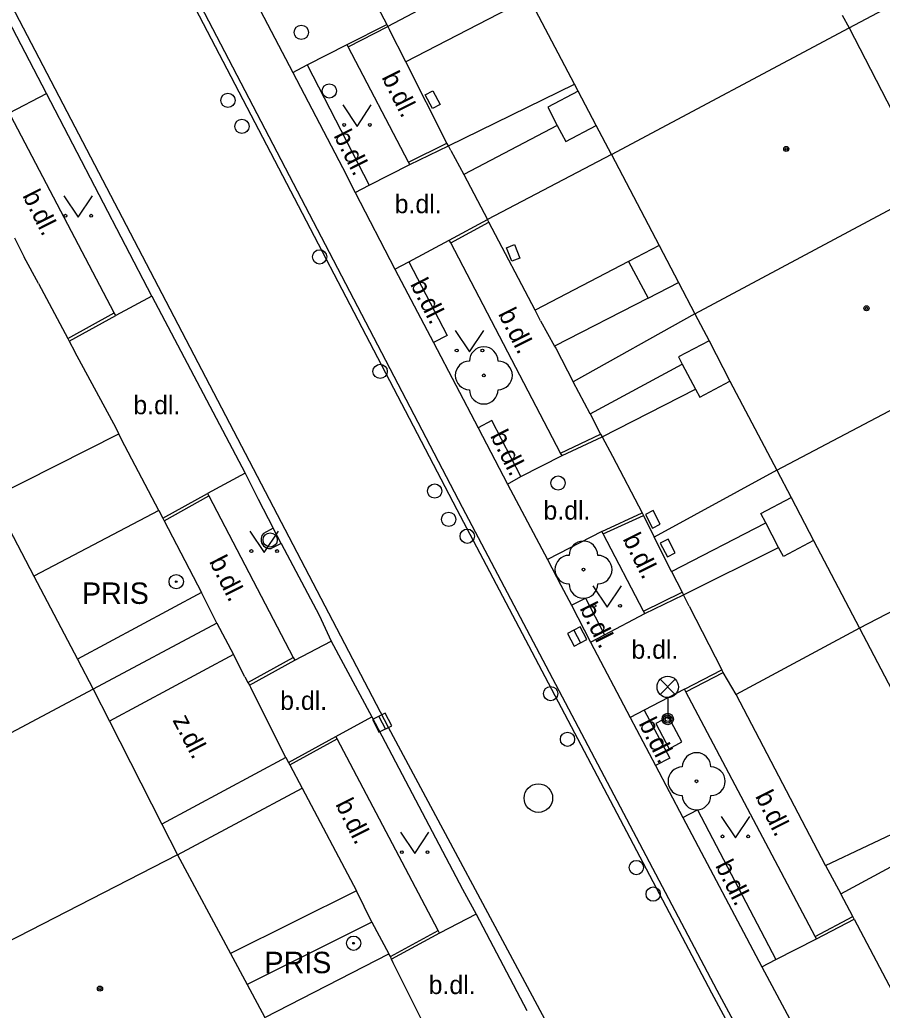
# Model space of a CAD drawing. Extents: x -596229 to -595156, y -1161237 to -1159376.
# Drawn here: x -595925.48 to -595895.28, y -1160707.13 to -1160672.46 of the extents above; entities that cross this region are included whole.
import ezdxf

# ---------------------------------------------------------------- set-up
doc = ezdxf.new("R2010")
doc.units = 0
for name, color, linetype in [('DOP - rozhrani ploch obecne', 7, 'Continuous'), ('Level 22', 7, 'Continuous'), ('Level 24', 7, 'Continuous'), ('Level 25', 7, 'Continuous'), ('Level 27', 7, 'Continuous'), ('Level 28', 7, 'Continuous'), ('Level 31', 7, 'Continuous'), ('Level 33', 7, 'Continuous'), ('Level 36', 7, 'Continuous'), ('Level 39', 7, 'Continuous'), ('plynovod - povrch.  znaky - PRIS skut. velikost', 7, 'Continuous'), ('Specificka linie pasportu komunikaci', 7, 'Continuous'), ('TM - budovy zdene_ betonove - VP', 7, 'Continuous'), ('TM - chodniky - VP', 7, 'Continuous'), ('TM - komunikace - VP', 7, 'Continuous'), ('TM - letecke snimky - pomocna linie', 7, 'Continuous'), ('TM - plot drateny_ kovovy - VP', 7, 'Continuous'), ('TM - plot dreveny - VP', 7, 'Continuous'), ('TM - popis objektu', 7, 'Continuous'), ('TM - popis povrchu', 7, 'Continuous'), ('TM - rozhrani mezi zpev. plochami mezi sebou - VP', 7, 'Continuous'), ('TM - rozhrani ploch obecne - VP', 7, 'Continuous'), ('TM - vjezd na pozemek', 7, 'Continuous')]:
    doc.layers.add(name, color=color, linetype=linetype)

msp = doc.modelspace()

# ---------------------------------------------------------------- linework, layer by layer
at = {"layer": 'DOP - rozhrani ploch obecne'}
msp.add_lwpolyline([(-595896.44, -1160672.74), (-595892.42, -1160670.6)], dxfattribs=at)
at = {"layer": 'Level 22'}
for centre in [(-595909.23, -1160684.91), (-595905.74, -1160691.71), (-595901.78, -1160699.12)]:
    msp.add_circle(centre, 0.05, dxfattribs=at)
for centre, start, end in [((-595909.23, -1160684.41), 0, 180), ((-595909.73, -1160684.91), 90, 270), ((-595908.73, -1160684.91), 270, 90), ((-595909.23, -1160685.41), 180, 0), ((-595905.74, -1160691.21), 0, 180), ((-595906.24, -1160691.71), 90, 270), ((-595905.24, -1160691.71), 270, 90), ((-595905.74, -1160692.21), 180, 0), ((-595901.78, -1160698.62), 0, 180), ((-595902.28, -1160699.12), 90, 270), ((-595901.28, -1160699.12), 270, 90), ((-595901.78, -1160699.62), 180, 0)]:
    msp.add_arc(centre, 0.5, start, end, dxfattribs=at)
at = {"layer": 'Level 24'}
msp.add_lwpolyline([(-595903.205, -1160697.095), (-595902.737, -1160697.979), (-595902.295, -1160697.745), (-595902.763, -1160696.861)], close=True, dxfattribs=at)
at = {"layer": 'Level 25'}
for centre, radius in [((-595920, -1160692.13), 0.25), ((-595920, -1160692.13), 0.0303), ((-595913.79, -1160704.79), 0.25), ((-595913.79, -1160704.79), 0.0303)]:
    msp.add_circle(centre, radius, dxfattribs=at)
at = {"layer": 'Level 27'}
for p, q in [((-595906.078, -1160693.83), (-595905.842, -1160694.27)), ((-595912.903, -1160696.847), (-595912.677, -1160697.293))]:
    msp.add_line(p, q, dxfattribs=at)
for points in [[(-595906.298, -1160693.948), (-595906.062, -1160694.388), (-595905.622, -1160694.152), (-595905.858, -1160693.712)], [(-595913.126, -1160696.96), (-595912.9, -1160697.406), (-595912.454, -1160697.18), (-595912.68, -1160696.734)]]:
    msp.add_lwpolyline(points, close=True, dxfattribs=at)
msp.add_circle((-595907.32, -1160699.71), 0.5, dxfattribs=at)
at = {"layer": 'Level 28'}
for centre in [(-595915.62, -1160672.9), (-595914.64, -1160674.95), (-595918.19, -1160675.28), (-595917.7, -1160676.19), (-595914.98, -1160680.76), (-595912.86, -1160684.77), (-595906.63, -1160688.68), (-595910.95, -1160688.96), (-595910.46, -1160689.95), (-595909.81, -1160690.54), (-595906.89, -1160696.05), (-595906.3, -1160697.65), (-595903.89, -1160702.14), (-595903.3, -1160703.07)]:
    msp.add_circle(centre, 0.25, dxfattribs=at)
at = {"layer": 'Level 31'}
msp.add_circle((-595916.71, -1160690.67), 0.25, dxfattribs=at)
at = {"layer": 'Level 33'}
for p, q in [((-595903.055, -1160696.08), (-595902.525, -1160695.55)), ((-595903.055, -1160695.55), (-595902.525, -1160696.08)), ((-595902.79, -1160696.19), (-595902.79, -1160696.94))]:
    msp.add_line(p, q, dxfattribs=at)
for centre, radius in [((-595902.79, -1160695.815), 0.375), ((-595902.79, -1160696.94), 0.2), ((-595902.79, -1160696.94), 0.145), ((-595902.79, -1160696.94), 0.0876)]:
    msp.add_circle(centre, radius, dxfattribs=at)
at = {"layer": 'Level 36'}
for points in [[(-595914.17, -1160675.44), (-595913.67, -1160676.19), (-595913.17, -1160675.44)], [(-595923.93, -1160678.62), (-595923.43, -1160679.37), (-595922.93, -1160678.62)], [(-595910.23, -1160683.34), (-595909.73, -1160684.09), (-595909.23, -1160683.34)], [(-595917.42, -1160690.36), (-595916.92, -1160691.11), (-595916.42, -1160690.36)], [(-595905.41, -1160692.28), (-595904.91, -1160693.03), (-595904.41, -1160692.28)], [(-595900.92, -1160700.35), (-595900.42, -1160701.1), (-595899.92, -1160700.35)], [(-595912.15, -1160700.9), (-595911.65, -1160701.65), (-595911.15, -1160700.9)]]:
    msp.add_lwpolyline(points, dxfattribs=at)
for centre in [(-595914.12, -1160676.14), (-595913.221, -1160676.14), (-595923.88, -1160679.32), (-595922.981, -1160679.32), (-595910.18, -1160684.04), (-595909.281, -1160684.04), (-595917.37, -1160691.06), (-595916.471, -1160691.06), (-595905.36, -1160692.98), (-595904.461, -1160692.98), (-595900.87, -1160701.05), (-595899.971, -1160701.05), (-595912.1, -1160701.6), (-595911.201, -1160701.6)]:
    msp.add_circle(centre, 0.05, dxfattribs=at)
at = {"layer": 'Level 39'}
for centre, radius in [((-595898.64, -1160676.98), 0.09), ((-595898.64, -1160676.98), 0.0398), ((-595895.83, -1160682.56), 0.09), ((-595895.83, -1160682.56), 0.0398), ((-595922.67, -1160706.38), 0.09), ((-595922.67, -1160706.38), 0.0398)]:
    msp.add_circle(centre, radius, dxfattribs=at)
at = {"layer": 'plynovod - povrch.  znaky - PRIS skut. velikost'}
for points in [[(-595911.28, -1160675.09), (-595911.01, -1160674.95)], [(-595911.03, -1160675.57), (-595911.28, -1160675.09)], [(-595911.01, -1160674.95), (-595910.76, -1160675.43)], [(-595910.76, -1160675.43), (-595911.03, -1160675.57)], [(-595908.44, -1160680.44), (-595908.16, -1160680.33)], [(-595908.25, -1160680.91), (-595908.44, -1160680.44)], [(-595908.16, -1160680.33), (-595907.97, -1160680.8)], [(-595907.97, -1160680.8), (-595908.25, -1160680.91)], [(-595903.3, -1160689.64), (-595903.57, -1160689.78)], [(-595903.57, -1160689.78), (-595903.32, -1160690.26)], [(-595903.05, -1160690.12), (-595903.3, -1160689.64)], [(-595903.32, -1160690.26), (-595903.05, -1160690.12)], [(-595902.78, -1160690.64), (-595903.05, -1160690.78)], [(-595903.05, -1160690.78), (-595902.8, -1160691.26)], [(-595902.53, -1160691.12), (-595902.78, -1160690.64)], [(-595902.8, -1160691.26), (-595902.53, -1160691.12)]]:
    msp.add_lwpolyline(points, dxfattribs=at)
at = {"layer": 'Specificka linie pasportu komunikaci'}
for points in [[(-595913.98, -1160673.41), (-595912.59, -1160672.7)], [(-595911.87, -1160677.44), (-595910.52, -1160676.78)], [(-595910.39, -1160680.27), (-595909.05, -1160679.54)], [(-595923.8, -1160683.62), (-595922.17, -1160682.72)], [(-595906.54, -1160687.63), (-595905.14, -1160686.97)], [(-595920.42, -1160690), (-595918.86, -1160689.13)], [(-595905.05, -1160690.46), (-595903.64, -1160689.81)], [(-595903.64, -1160693.16), (-595902.29, -1160692.5)], [(-595917.49, -1160695.66), (-595915.9, -1160694.79)], [(-595902.15, -1160695.99), (-595900.85, -1160695.31)], [(-595916.02, -1160698.55), (-595914.36, -1160697.64)], [(-595897.63, -1160704.55), (-595896.31, -1160703.86)], [(-595912.5, -1160705.26), (-595910.83, -1160704.35)]]:
    msp.add_lwpolyline(points, dxfattribs=at)
at = {"layer": 'TM - budovy zdene_ betonove - VP'}
for points in [[(-595906.06, -1160674.71), (-595907.64, -1160671.69)], [(-595896.68, -1160672.3), (-595896.44, -1160672.74)], [(-595904.76, -1160677.18), (-595896.44, -1160672.74)], [(-595896.44, -1160672.74), (-595894.74, -1160676.02)], [(-595905.93, -1160674.96), (-595906.06, -1160674.71)], [(-595905.3, -1160676.16), (-595905.93, -1160674.96)], [(-595904.76, -1160677.18), (-595905.3, -1160676.16)], [(-595904.76, -1160677.18), (-595903.09, -1160680.36)], [(-595901.84, -1160682.75), (-595892.74, -1160677.89)], [(-595903.09, -1160680.36), (-595902.41, -1160681.66)], [(-595902.41, -1160681.66), (-595901.84, -1160682.75)], [(-595901.84, -1160682.75), (-595901.34, -1160683.7)], [(-595898.97, -1160688.23), (-595889.8, -1160683.4)], [(-595901.34, -1160683.7), (-595900.61, -1160685.11)], [(-595900.61, -1160685.11), (-595898.97, -1160688.23)], [(-595898.97, -1160688.23), (-595898.47, -1160689.19)], [(-595926.43, -1160689.19), (-595924.99, -1160691.94)], [(-595898.47, -1160689.19), (-595897.68, -1160690.69)], [(-595887.78, -1160689.45), (-595896.07, -1160693.76)], [(-595897.68, -1160690.69), (-595896.07, -1160693.76)], [(-595924.99, -1160691.94), (-595923.46, -1160694.84)], [(-595896.07, -1160693.76), (-595892.82, -1160699.97)], [(-595923.46, -1160694.84), (-595922.91, -1160695.9)], [(-595922.91, -1160695.9), (-595931.18, -1160700.29)], [(-595922.91, -1160695.9), (-595922.34, -1160697.01)], [(-595922.34, -1160697.01), (-595920.5, -1160700.62)], [(-595920.5, -1160700.62), (-595919.95, -1160701.7)], [(-595919.95, -1160701.7), (-595928.58, -1160706.12)], [(-595919.95, -1160701.7), (-595918.1, -1160705.15)], [(-595918.1, -1160705.15), (-595917.52, -1160706.23)], [(-595917.52, -1160706.23), (-595916.9, -1160707.39)]]:
    msp.add_lwpolyline(points, dxfattribs=at)
at = {"layer": 'TM - chodniky - VP'}
for points in [[(-595915.41, -1160674.04), (-595914.02, -1160673.33)], [(-595913.98, -1160673.41), (-595914.02, -1160673.33)], [(-595911.87, -1160677.44), (-595913.98, -1160673.41)], [(-595915.92, -1160674.3), (-595915.41, -1160674.04)], [(-595925.84, -1160675.72), (-595924.54, -1160675.04)], [(-595922.17, -1160682.72), (-595925.79, -1160675.82)], [(-595913.25, -1160678.25), (-595911.82, -1160677.53)], [(-595911.82, -1160677.53), (-595911.87, -1160677.44)], [(-595913.73, -1160678.51), (-595913.25, -1160678.25)], [(-595911.85, -1160680.93), (-595910.44, -1160680.17)], [(-595910.39, -1160680.27), (-595910.44, -1160680.17)], [(-595906.54, -1160687.63), (-595910.39, -1160680.27)], [(-595912.34, -1160681.19), (-595911.85, -1160680.93)], [(-595920.85, -1160682.13), (-595922.12, -1160682.81)], [(-595922.12, -1160682.81), (-595922.17, -1160682.72)], [(-595907.93, -1160688.45), (-595906.49, -1160687.72)], [(-595906.49, -1160687.72), (-595906.54, -1160687.63)], [(-595917.59, -1160688.33), (-595918.9, -1160689.05)], [(-595908.4, -1160688.72), (-595907.93, -1160688.45)], [(-595918.9, -1160689.05), (-595918.86, -1160689.13)], [(-595918.86, -1160689.13), (-595915.9, -1160694.79)], [(-595905.1, -1160690.37), (-595907, -1160691.36)], [(-595905.05, -1160690.46), (-595905.1, -1160690.37)], [(-595903.64, -1160693.16), (-595905.05, -1160690.46)], [(-595905, -1160693.99), (-595903.59, -1160693.25)], [(-595903.59, -1160693.25), (-595903.64, -1160693.16)], [(-595905.49, -1160694.25), (-595905, -1160693.99)], [(-595915.85, -1160694.88), (-595914.58, -1160694.22)], [(-595915.9, -1160694.79), (-595915.85, -1160694.88)], [(-595902.2, -1160695.9), (-595903.61, -1160696.63)], [(-595902.15, -1160695.99), (-595902.2, -1160695.9)], [(-595897.63, -1160704.55), (-595902.15, -1160695.99)], [(-595903.61, -1160696.63), (-595904.11, -1160696.89)], [(-595914.41, -1160697.55), (-595913.15, -1160696.86)], [(-595914.36, -1160697.64), (-595914.41, -1160697.55)], [(-595910.83, -1160704.35), (-595914.36, -1160697.64)], [(-595909.5, -1160703.77), (-595910.78, -1160704.44)], [(-595910.78, -1160704.44), (-595910.83, -1160704.35)], [(-595899.01, -1160705.36), (-595897.58, -1160704.64)], [(-595897.58, -1160704.64), (-595897.63, -1160704.55)], [(-595899.49, -1160705.62), (-595899.01, -1160705.36)]]:
    msp.add_lwpolyline(points, dxfattribs=at)
at = {"layer": 'TM - komunikace - VP'}
for points in [[(-595924.54, -1160675.04), (-595928.12, -1160668.19)], [(-595917.31, -1160671.64), (-595915.92, -1160674.3)], [(-595915.92, -1160674.3), (-595914.18, -1160677.63), (-595913.73, -1160678.51)], [(-595920.85, -1160682.13), (-595924.54, -1160675.04)], [(-595913.73, -1160678.51), (-595912.34, -1160681.19)], [(-595912.34, -1160681.19), (-595910.99, -1160683.76)], [(-595920.85, -1160682.13), (-595917.59, -1160688.33)], [(-595910.99, -1160683.76), (-595909.43, -1160686.74)], [(-595909.43, -1160686.74), (-595908.4, -1160688.72)], [(-595917.59, -1160688.33), (-595917.13, -1160689.24), (-595916.6, -1160690.26)], [(-595908.4, -1160688.72), (-595907, -1160691.36)], [(-595916.32, -1160690.79), (-595916.6, -1160690.26)], [(-595916.32, -1160690.79), (-595915, -1160693.31), (-595914.58, -1160694.22)], [(-595907, -1160691.36), (-595906.53, -1160692.25), (-595906.16, -1160692.96)], [(-595906.16, -1160692.96), (-595905.49, -1160694.25)], [(-595914.58, -1160694.22), (-595913.15, -1160696.86)], [(-595905.49, -1160694.25), (-595904.11, -1160696.89)], [(-595913.15, -1160696.86), (-595909.98, -1160702.9), (-595909.5, -1160703.77)], [(-595904.11, -1160696.89), (-595903.22, -1160698.57)], [(-595903.22, -1160698.57), (-595902.26, -1160700.39)], [(-595902.26, -1160700.39), (-595899.49, -1160705.62)], [(-595909.5, -1160703.77), (-595907.72, -1160707.15)], [(-595899.49, -1160705.62), (-595896.05, -1160712.05)]]:
    msp.add_lwpolyline(points, dxfattribs=at)
at = {"layer": 'TM - letecke snimky - pomocna linie'}
for points in [[(-595909.36, -1160670.98), (-595912.59, -1160672.7)], [(-595910.47, -1160676.87), (-595906.06, -1160674.71)], [(-595906.66, -1160676.16), (-595909.93, -1160677.88)], [(-595904.16, -1160680.92), (-595907.43, -1160682.63)], [(-595903.48, -1160682.21), (-595906.75, -1160683.89)], [(-595905.51, -1160686.25), (-595902.28, -1160684.52)], [(-595905.09, -1160687.06), (-595901.82, -1160685.39)], [(-595920.61, -1160689.64), (-595924.99, -1160691.94)], [(-595902.66, -1160691.78), (-595899.36, -1160690.07)], [(-595902.24, -1160692.59), (-595898.91, -1160690.93)], [(-595919.11, -1160692.51), (-595923.46, -1160694.84)], [(-595918.58, -1160693.58), (-595922.91, -1160695.9)], [(-595918, -1160694.68), (-595922.34, -1160697.01)], [(-595896.73, -1160703.06), (-595892.52, -1160700.78), (-595891, -1160701.37), (-595888.82, -1160700.12), (-595887.92, -1160701.9), (-595879.59, -1160697.21)], [(-595916.16, -1160698.29), (-595920.5, -1160700.62)], [(-595897.27, -1160702.07), (-595892.82, -1160699.97)], [(-595913.69, -1160702.96), (-595918.1, -1160705.15)], [(-595913.15, -1160704.05), (-595917.52, -1160706.23)]]:
    msp.add_lwpolyline(points, dxfattribs=at)
at = {"layer": 'TM - plot drateny_ kovovy - VP'}
for points in [[(-595907.64, -1160671.69), (-595911.96, -1160673.93)], [(-595911.96, -1160673.93), (-595912.53, -1160672.81)], [(-595910.52, -1160676.78), (-595911.96, -1160673.93)], [(-595910.47, -1160676.87), (-595910.52, -1160676.78)], [(-595910.38, -1160677.04), (-595910.47, -1160676.87)], [(-595904.76, -1160677.18), (-595909.1, -1160679.45)], [(-595909.05, -1160679.54), (-595909.1, -1160679.45)], [(-595907.43, -1160682.63), (-595909.05, -1160679.54)], [(-595925.66, -1160680.09), (-595925.32, -1160680.77)], [(-595924.82, -1160681.69), (-595923.8, -1160683.62)], [(-595907.24, -1160683), (-595907.43, -1160682.63)], [(-595901.84, -1160682.75), (-595906.1, -1160685.13)], [(-595923.8, -1160683.62), (-595923.75, -1160683.71)], [(-595923.75, -1160683.71), (-595923.55, -1160684.09)], [(-595906.71, -1160683.96), (-595906.1, -1160685.13)], [(-595905.51, -1160686.25), (-595906.1, -1160685.13)], [(-595926.43, -1160689.19), (-595922.01, -1160686.96)], [(-595922.01, -1160686.96), (-595922.1, -1160686.76)], [(-595921.92, -1160687.15), (-595922.01, -1160686.96)], [(-595905.09, -1160687.06), (-595904.72, -1160687.74)], [(-595920.61, -1160689.64), (-595920.47, -1160689.91)], [(-595903.69, -1160689.72), (-595903.64, -1160689.81)], [(-595903.64, -1160689.81), (-595903.26, -1160690.57)], [(-595920.47, -1160689.91), (-595920.42, -1160690)], [(-595920.42, -1160690), (-595919.11, -1160692.51)], [(-595902.66, -1160691.78), (-595903.26, -1160690.57)], [(-595902.04, -1160692.99), (-595902.24, -1160692.59)], [(-595918.58, -1160693.58), (-595918, -1160694.68)], [(-595896.07, -1160693.76), (-595900.39, -1160696.08)], [(-595900.85, -1160695.31), (-595900.9, -1160695.22)], [(-595900.39, -1160696.08), (-595900.85, -1160695.31)], [(-595917.6, -1160695.46), (-595917.49, -1160695.66)], [(-595917.49, -1160695.66), (-595917.44, -1160695.75)], [(-595917.44, -1160695.75), (-595917.39, -1160695.85)], [(-595897.27, -1160702.07), (-595900.39, -1160696.08)], [(-595916.16, -1160698.29), (-595916.07, -1160698.46)], [(-595916.07, -1160698.46), (-595916.02, -1160698.55)], [(-595916.02, -1160698.55), (-595915.59, -1160699.36)], [(-595919.95, -1160701.7), (-595915.59, -1160699.36)], [(-595915.59, -1160699.36), (-595913.69, -1160702.96)], [(-595896.31, -1160703.86), (-595896.73, -1160703.06)], [(-595913.15, -1160704.05), (-595912.55, -1160705.16)], [(-595896.26, -1160703.95), (-595896.31, -1160703.86)], [(-595916.9, -1160707.39), (-595912.55, -1160705.16)], [(-595912.5, -1160705.26), (-595912.55, -1160705.16)], [(-595912.46, -1160705.35), (-595912.5, -1160705.26)], [(-595912.4, -1160705.48), (-595912.46, -1160705.35)]]:
    msp.add_lwpolyline(points, dxfattribs=at)
at = {"layer": 'TM - plot dreveny - VP'}
msp.add_lwpolyline([(-595898.97, -1160688.23), (-595903.26, -1160690.57)], dxfattribs=at)
at = {"layer": 'TM - rozhrani mezi zpev. plochami mezi sebou - VP'}
for points in [[(-595890.78, -1160726.02), (-595894.94, -1160718.24), (-595901.24, -1160706.54), (-595910.16, -1160689.62), (-595919.04, -1160672.6), (-595923.99, -1160663.1), (-595932.69, -1160646.49), (-595940.83, -1160630.88), (-595953.78, -1160606.18), (-595960.08, -1160594.04)], [(-595890.68, -1160725.79), (-595894.76, -1160718.15), (-595901.06, -1160706.45), (-595909.98, -1160689.53), (-595918.86, -1160672.51), (-595923.81, -1160663.01), (-595932.51, -1160646.4), (-595940.65, -1160630.79), (-595953.6, -1160606.09), (-595959.81, -1160594.12)], [(-595912.57, -1160697.24), (-595933.01, -1160658.09)], [(-595895.86, -1160728.4), (-595912.57, -1160697.24)], [(-595910.78, -1160704.44), (-595912.46, -1160705.35)]]:
    msp.add_lwpolyline(points, dxfattribs=at)
at = {"layer": 'TM - rozhrani ploch obecne - VP'}
for points in [[(-595914.02, -1160673.33), (-595912.63, -1160672.62)], [(-595915.41, -1160674.04), (-595913.25, -1160678.25)], [(-595905.93, -1160674.96), (-595906.99, -1160675.52), (-595906.66, -1160676.16)], [(-595906.66, -1160676.16), (-595906.36, -1160676.72), (-595905.3, -1160676.16)], [(-595911.82, -1160677.53), (-595910.47, -1160676.87)], [(-595910.44, -1160680.17), (-595909.1, -1160679.45)], [(-595903.09, -1160680.36), (-595904.16, -1160680.92)], [(-595911.85, -1160680.93), (-595910.51, -1160683.51), (-595910.99, -1160683.76)], [(-595904.16, -1160680.92), (-595903.48, -1160682.21)], [(-595903.48, -1160682.21), (-595902.41, -1160681.66)], [(-595923.75, -1160683.71), (-595922.12, -1160682.81)], [(-595901.34, -1160683.7), (-595902.41, -1160684.26), (-595902.28, -1160684.52)], [(-595902.28, -1160684.52), (-595901.82, -1160685.39)], [(-595901.82, -1160685.39), (-595901.67, -1160685.67), (-595900.61, -1160685.11)], [(-595907.93, -1160688.45), (-595908.95, -1160686.49), (-595909.43, -1160686.74)], [(-595906.49, -1160687.72), (-595905.09, -1160687.06)], [(-595920.47, -1160689.91), (-595918.9, -1160689.05)], [(-595899.36, -1160690.07), (-595899.53, -1160689.75), (-595898.47, -1160689.19)], [(-595905.1, -1160690.37), (-595903.69, -1160689.72)], [(-595898.91, -1160690.93), (-595899.36, -1160690.07)], [(-595916.94, -1160690.44), (-595917, -1160690.52), (-595917.03, -1160690.61), (-595917.03, -1160690.71), (-595917, -1160690.8), (-595916.94, -1160690.88), (-595916.86, -1160690.94), (-595916.77, -1160690.97), (-595916.67, -1160690.97)], [(-595916.6, -1160690.26), (-595916.94, -1160690.44)], [(-595916.32, -1160690.79), (-595916.67, -1160690.97)], [(-595897.68, -1160690.69), (-595898.74, -1160691.25), (-595898.91, -1160690.93)], [(-595903.59, -1160693.25), (-595902.24, -1160692.59)], [(-595906.16, -1160692.96), (-595905.67, -1160692.71)], [(-595905.67, -1160692.71), (-595905, -1160693.99)], [(-595917.44, -1160695.75), (-595915.85, -1160694.88)], [(-595902.2, -1160695.9), (-595900.9, -1160695.22)], [(-595903.61, -1160696.63), (-595902.72, -1160698.31)], [(-595916.07, -1160698.46), (-595914.41, -1160697.55)], [(-595902.72, -1160698.31), (-595903.22, -1160698.57)], [(-595902.26, -1160700.39), (-595901.75, -1160700.12)], [(-595901.75, -1160700.12), (-595899.01, -1160705.36)], [(-595897.58, -1160704.64), (-595896.26, -1160703.95)]]:
    msp.add_lwpolyline(points, dxfattribs=at)
at = {"layer": 'TM - vjezd na pozemek'}
for points in [[(-595912.95, -1160672.01), (-595912.63, -1160672.62)], [(-595912.63, -1160672.62), (-595912.59, -1160672.7)], [(-595912.59, -1160672.7), (-595912.53, -1160672.81)], [(-595910.38, -1160677.04), (-595909.93, -1160677.88)], [(-595909.93, -1160677.88), (-595909.1, -1160679.45)], [(-595924.82, -1160681.69), (-595925.32, -1160680.77)], [(-595907.24, -1160683), (-595906.75, -1160683.89)], [(-595906.75, -1160683.89), (-595906.71, -1160683.96)], [(-595922.1, -1160686.76), (-595923.55, -1160684.09)], [(-595905.51, -1160686.25), (-595905.14, -1160686.97)], [(-595905.14, -1160686.97), (-595905.09, -1160687.06)], [(-595920.61, -1160689.64), (-595921.92, -1160687.15)], [(-595904.72, -1160687.74), (-595903.69, -1160689.72)], [(-595902.66, -1160691.78), (-595902.29, -1160692.5)], [(-595918.58, -1160693.58), (-595919.11, -1160692.51)], [(-595902.29, -1160692.5), (-595902.24, -1160692.59)], [(-595902.04, -1160692.99), (-595900.9, -1160695.22)], [(-595917.6, -1160695.46), (-595918, -1160694.68)], [(-595916.16, -1160698.29), (-595917.39, -1160695.85)], [(-595897.27, -1160702.07), (-595896.73, -1160703.06)], [(-595913.15, -1160704.05), (-595913.69, -1160702.96)], [(-595896.26, -1160703.95), (-595894.82, -1160706.67)], [(-595910.9, -1160708.49), (-595912.4, -1160705.48)]]:
    msp.add_lwpolyline(points, dxfattribs=at)

# ---------------------------------------------------------------- texts
at = {"layer": 'TM - popis objektu'}
for p in [(-595923.3, -1160692.91), (-595916.91, -1160705.84)]:
    msp.add_text('PRIS', height=0.75, dxfattribs=at).set_placement(p)
at = {"layer": 'TM - popis povrchu'}
for s, rotation, p in [('b.dl.', 296.7, (-595912.82, -1160674.47)), ('b.dl.', 296.7, (-595914.5, -1160676.51)), ('b.dl.', 296.7, (-595925.4, -1160678.61)), ('b.dl.', 296.7, (-595911.82, -1160681.71)), ('b.dl.', 296.7, (-595908.74, -1160682.75)), ('b.dl.', 296.7, (-595909.02, -1160687.02)), ('b.dl.', 296.7, (-595904.38, -1160690.63)), ('b.dl.', 296.7, (-595918.86, -1160691.42)), ('b.dl.', 296.7, (-595905.89, -1160693.06)), ('z.dl.', 297.5, (-595920.14, -1160696.98)), ('b.dl.', 296.7, (-595903.82, -1160697.09)), ('b.dl.', 296.7, (-595899.74, -1160699.64)), ('b.dl.', 296.7, (-595914.44, -1160699.92)), ('b.dl.', 296.7, (-595901.14, -1160702.07))]:
    msp.add_text(s, height=0.65, rotation=rotation, dxfattribs=at).set_placement(p)
for p in [(-595912.35, -1160679.23), (-595921.5, -1160686.27), (-595907.14, -1160689.96), (-595904.06, -1160694.83), (-595916.36, -1160696.62), (-595911.16, -1160706.57)]:
    msp.add_text('b.dl.', height=0.65, dxfattribs=at).set_placement(p)

doc.saveas('drawing.dxf')
